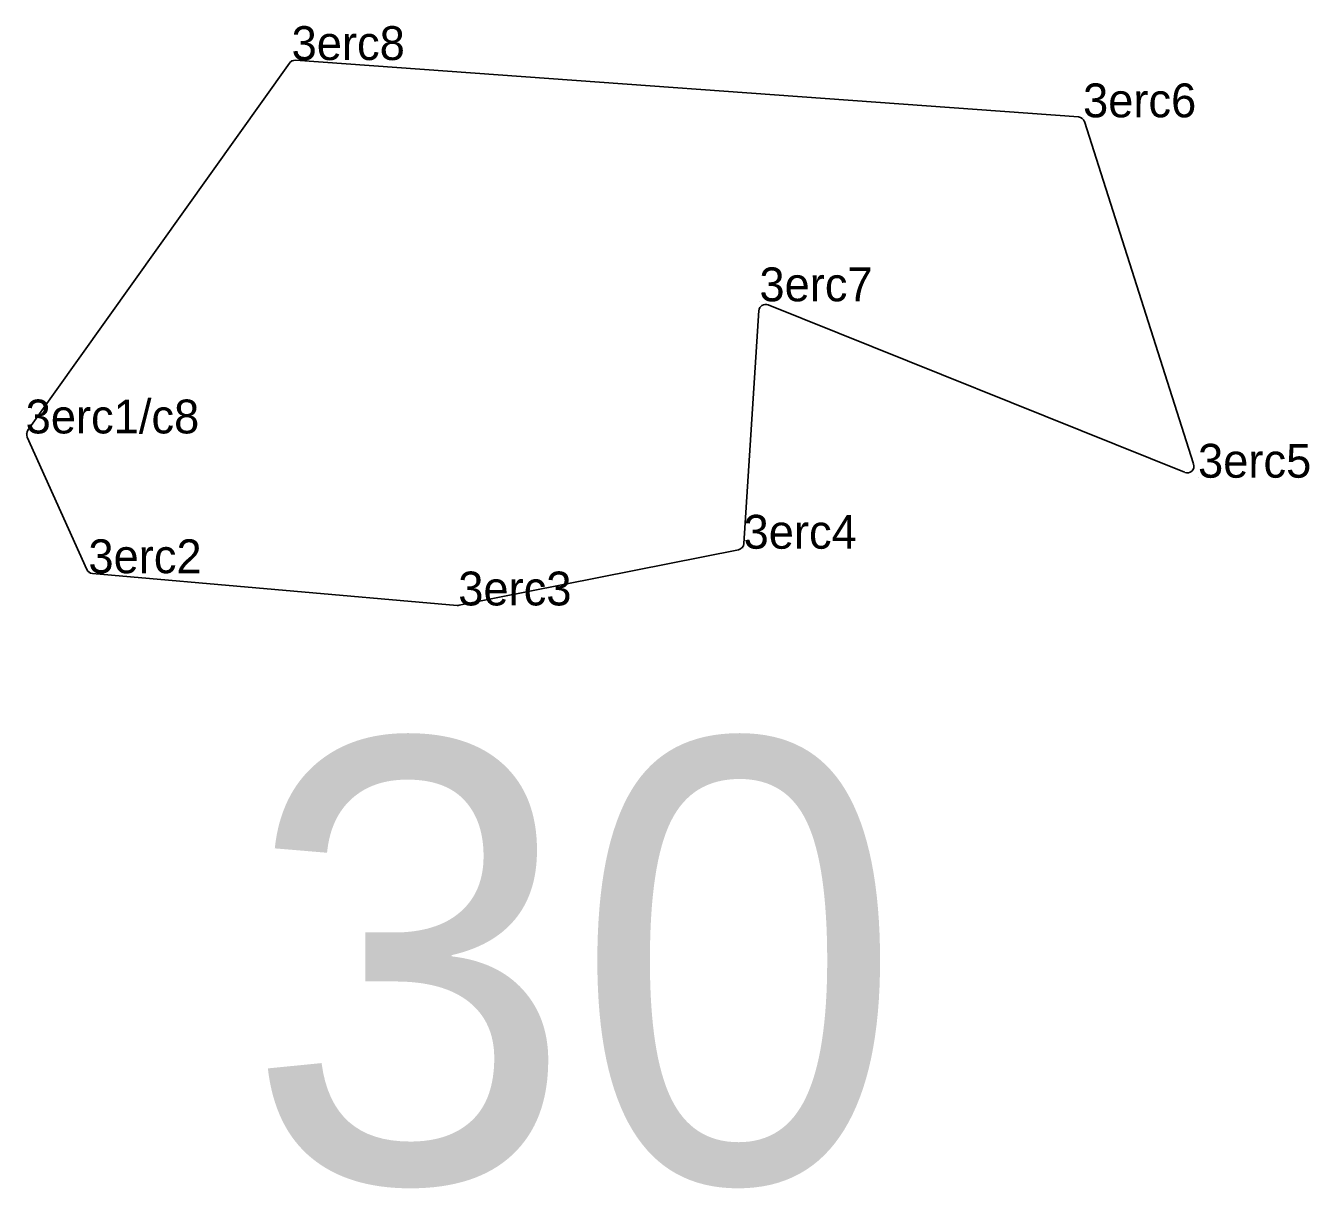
# Model space of a CAD drawing. Extents: x 2072529 to 2268796, y 436423 to 470397.
# Drawn here: x 2095359.3 to 2095549, y 459073.1 to 459244.9 of the extents above; entities that cross this region are included whole.
import ezdxf

# ---------------------------------------------------------------- set-up
doc = ezdxf.new("R2010")
doc.units = 0
for name, color, linetype in [('Default', 7, 'Continuous'), ('Exist Environmental Wetland Boundary Cogo Point CELL', 7, 'Continuous'), ('Exist Hydro Jurisdictional Stream or Body of Water NEU Mitigable', 7, 'Continuous'), ('Exist Hydro Jurisdictional Stream or Body of Water NEU Mitigable Cogo Comment', 7, 'Continuous')]:
    doc.layers.add(name, color=color, linetype=linetype)

msp = doc.modelspace()

# ---------------------------------------------------------------- linework, layer by layer
at = {"layer": 'Exist Environmental Wetland Boundary Cogo Point CELL'}
for p, q in [((2095398.63, 459239.79), (2095398.63, 459239.79)), ((2095515.55, 459231.33), (2095515.55, 459231.33)), ((2095467.74, 459204.15), (2095467.74, 459204.15)), ((2095359.34, 459184.63), (2095359.34, 459184.63)), ((2095532.54, 459178.09), (2095532.54, 459178.09)), ((2095465.4, 459167.6), (2095465.4, 459167.6)), ((2095368.61, 459163.98), (2095368.61, 459163.98)), ((2095423.25, 459159.22), (2095423.25, 459159.22))]:
    msp.add_line(p, q, dxfattribs=at)
at = {"layer": 'Exist Hydro Jurisdictional Stream or Body of Water NEU Mitigable'}
for p, q in [((2095398.3, 459239.33), (2095359.67, 459185.09)), ((2095514.88, 459231.38), (2095399.19, 459239.75)), ((2095531.89, 459180.12), (2095515.76, 459230.69)), ((2095465.45, 459168.37), (2095467.65, 459202.77)), ((2095469.02, 459203.63), (2095530.56, 459178.89)), ((2095359.58, 459184.1), (2095368.37, 459164.52)), ((2095423.39, 459159.24), (2095464.64, 459167.45)), ((2095369.2, 459163.93), (2095423.11, 459159.23))]:
    msp.add_line(p, q, dxfattribs=at)
for centre, start, end in [((2095399.12, 459238.75), 85.862, 144.5405), ((2095514.81, 459230.38), 17.6912, 85.862), ((2095468.65, 459202.7), 68.0958, 176.3392), ((2095360.49, 459184.51), 144.5405, 204.1776), ((2095530.94, 459179.81), 248.0958, 17.6912), ((2095464.45, 459168.43), 281.2558, 356.3392), ((2095369.28, 459164.93), 204.1776, 265.0171), ((2095423.2, 459160.22), 265.0171, 281.2558)]:
    msp.add_arc(centre, 1, start, end, dxfattribs=at)

# ---------------------------------------------------------------- texts
at = {"layer": 'Default'}
msp.add_text('30', height=65.34, dxfattribs=at).set_placement((2095391.79, 459074.04))
at = {"layer": 'Exist Hydro Jurisdictional Stream or Body of Water NEU Mitigable Cogo Comment'}
for s, p in [('3erc8', (2095398.63, 459239.79)), ('3erc6', (2095515.55, 459231.33)), ('3erc7', (2095467.74, 459204.15)), ('3erc1/c8', (2095359.34, 459184.63)), ('3erc5', (2095532.54, 459178.09)), ('3erc4', (2095465.4, 459167.6)), ('3erc2', (2095368.61, 459163.98)), ('3erc3', (2095423.25, 459159.22))]:
    msp.add_text(s, height=5, dxfattribs=at).set_placement(p)

doc.saveas('drawing.dxf')
